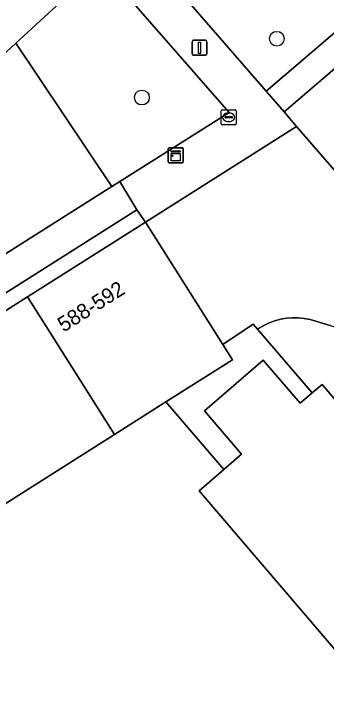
# Model space of a CAD drawing. Extents: x 159217 to 160349, y 381246 to 382172.
# Drawn here: x 159476.79 to 159497.46, y 381428.58 to 381474.47 of the extents above; entities that cross this region are included whole.
import ezdxf

# ---------------------------------------------------------------- set-up
doc = ezdxf.new("R2010")
doc.units = 0
for name, color, linetype in [('IMGEO_Boom', 7, 'Continuous'), ('IMGEO_Erf', 7, 'Continuous'), ('IMGEO_Groenvoorziening', 7, 'Continuous'), ('IMGEO_Haag', 7, 'Continuous'), ('IMGEO_Kast', 7, 'Continuous'), ('IMGEO_Lichtmast', 7, 'Continuous'), ('IMGEO_Pand', 7, 'Continuous'), ('IMGEO_Pand_nummerreeks', 7, 'Continuous'), ('IMGEO_Rijbaan_lokaal_open', 7, 'Continuous'), ('IMGEO_Rioolput', 7, 'Continuous'), ('IMGEO_Voetpad_open', 7, 'Continuous')]:
    doc.layers.add(name, color=color, linetype=linetype)

msp = doc.modelspace()

# ---------------------------------------------------------------- linework, layer by layer
at = {"layer": 'IMGEO_Boom'}
for centre in [(159494.201, 381472.83), (159485.267, 381468.944)]:
    msp.add_circle(centre, 0.489, dxfattribs=at)
at = {"layer": 'IMGEO_Erf'}
msp.add_lwpolyline([(159493.303, 381451.574), (159495.745, 381448.728), (159496.542, 381449.412), (159492.918, 381453.634), (159492.632, 381453.967), (159490.623, 381452.612), (159491.258, 381451.609), (159486.85, 381448.82), (159490.687, 381444.353), (159491.869, 381445.367), (159489.41, 381448.232)], close=True, dxfattribs=at)
at = {"layer": 'IMGEO_Groenvoorziening'}
for points in [[(159520.402, 381503.369), (159517.46, 381500.658), (159530.273, 381487.643), (159531.4, 381488.791), (159533.836, 381491.161), (159529.255, 381496.05), (159525.396, 381500), (159520.894, 381504.609), (159516.14, 381509.604), (159506.202, 381500), (159505.169, 381499.013), (159503.599, 381497.515), (159500, 381494.116), (159488.152, 381482.991), (159484.561, 381479.657), (159493.49, 381469.366), (159499.716, 381474.666), (159499.62, 381474.779), (159500, 381475.067), (159500.92, 381475.761), (159500, 381476.703), (159495.953, 381480.846), (159492.276, 381477.459)], [(159465.999, 381384.958), (159470.205, 381380.386), (159472.543, 381378.114), (159500, 381405.14), (159519.316, 381424.154), (159516.999, 381426.4), (159513.358, 381423.27), (159511.463, 381425.436), (159507.177, 381421.789), (159501.232, 381428.731), (159500, 381430.17), (159489.055, 381442.952), (159490.687, 381444.353), (159486.85, 381448.82), (159483.448, 381446.668), (159468.237, 381437.044), (159453.025, 381427.421), (159437.814, 381417.797), (159442.974, 381411.716)]]:
    msp.add_lwpolyline(points, dxfattribs=at)
for points in [[(159482.538, 381477.704), (159476.932, 381472.529), (159483.27, 381463.059), (159483.801, 381463.394), (159491.04, 381467.964)], [(159483.27, 381463.059), (159476.932, 381472.529), (159466.195, 381462.617), (159471.167, 381455.42)], [(159500, 381469.863), (159498.662, 381471.401), (159494.676, 381468), (159495.51, 381467.039), (159500, 381461.849), (159502.113, 381459.406), (159502.595, 381459.253), (159504.413, 381459.323), (159505.112, 381459.597), (159507.329, 381461.44)], [(159437.814, 381417.797), (159432.059, 381426.896), (159447.27, 381436.52), (159462.482, 381446.144), (159477.693, 381455.767), (159485.502, 381460.708), (159484.931, 381461.523), (159430.524, 381427.101), (159436.798, 381417.166)]]:
    msp.add_lwpolyline(points, close=True, dxfattribs=at)
at = {"layer": 'IMGEO_Haag'}
msp.add_lwpolyline([(159437.814, 381417.797), (159432.059, 381426.896), (159447.27, 381436.52), (159462.482, 381446.144), (159477.693, 381455.767), (159485.502, 381460.708), (159484.931, 381461.523), (159430.524, 381427.101), (159436.798, 381417.166)], close=True, dxfattribs=at)
at = {"layer": 'IMGEO_Kast'}
for p, q in [((159487.01, 381464.702), (159487.01, 381465.543)), ((159487.01, 381465.543), (159487.01, 381464.702)), ((159487.085, 381465.627), (159487.926, 381465.627)), ((159487.926, 381465.627), (159487.085, 381465.627)), ((159488.01, 381465.552), (159488.01, 381464.711)), ((159488.01, 381464.711), (159488.01, 381465.552)), ((159487.935, 381464.627), (159487.094, 381464.627)), ((159487.094, 381464.627), (159487.935, 381464.627))]:
    msp.add_line(p, q, dxfattribs=at)
for points in [[(159487.205, 381465.417), (159487.805, 381465.417), (159487.805, 381465.332), (159487.205, 381465.332), (159487.205, 381465.417)], [(159487.205, 381465.242), (159487.805, 381465.242), (159487.805, 381464.753), (159487.205, 381464.753), (159487.205, 381465.242)]]:
    msp.add_lwpolyline(points, dxfattribs=at)
msp.add_circle((159487.289, 381465.091), 0.0377, dxfattribs=at)
for centre, start, end in [((159487.088, 381465.549), 92.4484, 184.2845), ((159487.088, 381465.549), 92.4484, 184.2845), ((159487.932, 381465.549), 2.4484, 94.2845), ((159487.932, 381465.549), 2.4484, 94.2845), ((159487.088, 381464.705), 182.4484, 274.2845), ((159487.088, 381464.705), 182.4484, 274.2845), ((159487.932, 381464.705), 272.4484, 4.2845), ((159487.932, 381464.705), 272.4484, 4.2845)]:
    msp.add_arc(centre, 0.0779, start, end, dxfattribs=at)
at = {"layer": 'IMGEO_Lichtmast'}
for p, q in [((159488.587, 381471.834), (159488.587, 381472.634)), ((159488.587, 381472.634), (159488.587, 381471.834)), ((159488.687, 381472.734), (159489.477, 381472.734)), ((159489.477, 381472.734), (159488.687, 381472.734)), ((159489.577, 381472.634), (159489.577, 381471.834)), ((159489.577, 381471.834), (159489.577, 381472.634)), ((159489.477, 381471.734), (159488.687, 381471.734)), ((159488.687, 381471.734), (159489.477, 381471.734))]:
    msp.add_line(p, q, dxfattribs=at)
msp.add_lwpolyline([(159489.007, 381472.609), (159489.157, 381472.609), (159489.157, 381471.859), (159489.007, 381471.859), (159489.007, 381472.609)], dxfattribs=at)
for centre, start, end in [((159488.687, 381472.634), 90, 180), ((159488.687, 381472.634), 90, 180), ((159489.477, 381472.634), 0, 90), ((159489.477, 381472.634), 360, 90), ((159488.687, 381471.834), 180, 270), ((159488.687, 381471.834), 180, 270), ((159489.477, 381471.834), 270, 0), ((159489.477, 381471.834), 270, 0)]:
    msp.add_arc(centre, 0.1, start, end, dxfattribs=at)
at = {"layer": 'IMGEO_Pand'}
for points in [[(159483.448, 381446.668), (159486.85, 381448.82), (159491.258, 381451.609), (159490.623, 381452.612), (159485.502, 381460.708), (159477.693, 381455.767)], [(159483.448, 381446.668), (159477.693, 381455.767), (159462.482, 381446.144), (159468.237, 381437.044)], [(159501.232, 381428.731), (159509.387, 381435.727), (159500, 381446.695), (159497.195, 381449.972), (159496.542, 381449.412), (159495.745, 381448.728), (159493.303, 381451.574), (159489.41, 381448.232), (159491.869, 381445.367), (159490.687, 381444.353), (159489.055, 381442.952), (159500, 381430.17)]]:
    msp.add_lwpolyline(points, close=True, dxfattribs=at)
at = {"layer": 'IMGEO_Rijbaan_lokaal_open'}
msp.add_lwpolyline([(159500, 381461.849), (159495.51, 381467.039), (159485.502, 381460.708), (159490.623, 381452.612), (159492.632, 381453.967), (159492.918, 381453.634), (159492.995, 381453.684), (159493.336, 381453.883), (159493.695, 381454.05), (159494.066, 381454.185), (159494.448, 381454.285), (159494.838, 381454.352), (159495.232, 381454.383), (159495.627, 381454.379), (159496.02, 381454.339), (159496.408, 381454.265), (159497.726, 381453.882), (159497.946, 381453.803), (159498.265, 381453.661), (159498.571, 381453.491), (159498.86, 381453.295), (159499.131, 381453.073), (159500, 381452.168), (159520.317, 381428.299)], dxfattribs=at)
at = {"layer": 'IMGEO_Rioolput'}
for p, q in [((159490.515, 381467.21), (159490.515, 381468.062)), ((159490.59, 381468.136), (159491.442, 381468.136)), ((159491.003, 381467.916), (159491.028, 381467.916)), ((159491.516, 381468.062), (159491.516, 381467.21)), ((159490.774, 381467.63), (159490.774, 381467.642)), ((159491.212, 381467.593), (159490.814, 381467.593)), ((159490.817, 381467.679), (159491.215, 381467.679)), ((159491.026, 381467.356), (159491.001, 381467.356)), ((159491.258, 381467.642), (159491.258, 381467.63)), ((159491.442, 381467.136), (159490.59, 381467.136))]:
    msp.add_line(p, q, dxfattribs=at)
for points in [[(159490.515, 381467.21), (159490.515, 381468.062)], [(159490.59, 381468.136), (159491.442, 381468.136)], [(159491.516, 381468.062), (159491.516, 381467.21)], [(159491.442, 381467.136), (159490.59, 381467.136)]]:
    msp.add_lwpolyline(points, dxfattribs=at)
for centre, radius, start, end in [((159490.592, 381468.06), 0.0765, 91.552, 178.448), ((159490.592, 381468.06), 0.0765, 91.552, 178.448), ((159491.44, 381468.06), 0.0765, 1.552, 88.448), ((159491.44, 381468.06), 0.0765, 1.552, 88.448), ((159490.814, 381467.639), 0.0403, 85.8775, 175.7526), ((159490.811, 381467.629), 0.0366, 178.938, 274.7102), ((159491.215, 381467.636), 0.043, 264.8664, 352.4533), ((159491.219, 381467.641), 0.0386, 1.7309, 96.639), ((159490.592, 381467.212), 0.0765, 181.552, 268.448), ((159490.592, 381467.212), 0.0765, 181.552, 268.448), ((159491.44, 381467.212), 0.0765, 271.552, 358.448), ((159491.44, 381467.212), 0.0765, 271.552, 358.448)]:
    msp.add_arc(centre, radius, start, end, dxfattribs=at)
for centre, major_axis, ratio, start_param, end_param in [((159491.002, 381467.636), (-0.387, 0.002), 0.722429, 4.712389, 7.853982), ((159491.027, 381467.636), (-0.39, 0.002), 0.717154, 1.570796, 4.712389)]:
    msp.add_ellipse(centre, major_axis=major_axis, ratio=ratio, start_param=start_param, end_param=end_param, dxfattribs=at)
at = {"layer": 'IMGEO_Voetpad_open'}
for points in [[(159464.894, 381461.532), (159469.709, 381454.515), (159471.167, 381455.42), (159466.195, 381462.617), (159476.932, 381472.529), (159482.538, 381477.704), (159484.561, 381479.657), (159488.152, 381482.991), (159500, 381494.116), (159503.599, 381497.515), (159505.169, 381499.013), (159506.202, 381500), (159516.14, 381509.604), (159520.094, 381513.425), (159535.613, 381528.787), (159542.408, 381535.643), (159547.055, 381540.335), (159553.08, 381546.504), (159555.359, 381549.351), (159553.908, 381549.669)], [(159497.726, 381453.882), (159496.408, 381454.265), (159496.02, 381454.339), (159495.627, 381454.379), (159495.232, 381454.383), (159494.838, 381454.352), (159494.448, 381454.285), (159494.066, 381454.185), (159493.695, 381454.05), (159493.336, 381453.883), (159492.995, 381453.684), (159492.918, 381453.634), (159496.542, 381449.412), (159497.195, 381449.972), (159500, 381446.695)]]:
    msp.add_lwpolyline(points, dxfattribs=at)
for points in [[(159495.51, 381467.039), (159494.676, 381468), (159493.49, 381469.366), (159484.561, 381479.657), (159482.538, 381477.704), (159491.04, 381467.964), (159483.801, 381463.394), (159484.931, 381461.523), (159485.502, 381460.708)], [(159498.662, 381471.401), (159499.432, 381472.058), (159500, 381472.542), (159500.884, 381473.296), (159499.716, 381474.666), (159493.49, 381469.366), (159494.676, 381468)], [(159484.931, 381461.523), (159483.801, 381463.394), (159483.27, 381463.059), (159471.167, 381455.42), (159469.709, 381454.515), (159456.482, 381446.111), (159454.895, 381445.12), (159441.452, 381436.625), (159440.179, 381435.742), (159429.305, 381428.988), (159430.524, 381427.101)]]:
    msp.add_lwpolyline(points, close=True, dxfattribs=at)

# ---------------------------------------------------------------- texts
at = {"layer": 'IMGEO_Pand_nummerreeks'}
msp.add_text('588-592', height=1, rotation=32.3205, dxfattribs=at).set_placement((159480.093, 381453.404))

doc.saveas('drawing.dxf')
